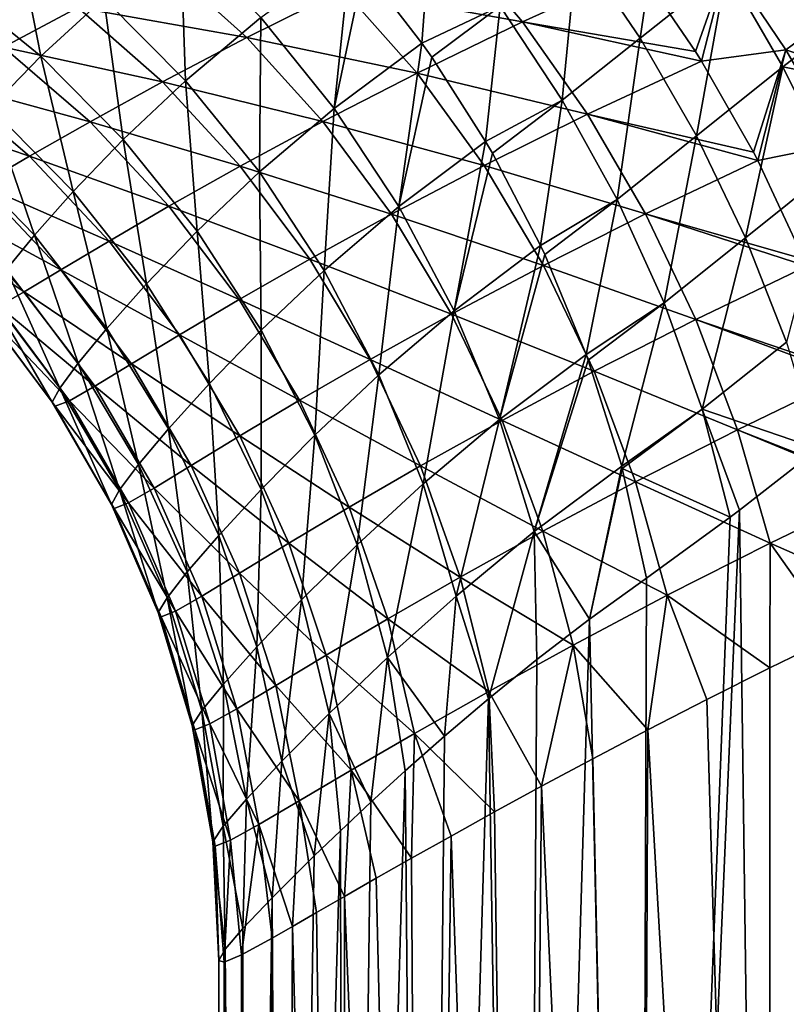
# Model space of a CAD drawing. Header units: metres. Extents: x -92 to 264, y -100 to 50.
# Tile 213 of 656: x -27.48 to -17.93, y -39.76 to -27.48. Entities that reach past the tile are written whole.
import ezdxf

# ---------------------------------------------------------------- set-up
doc = ezdxf.new("R2010")
doc.units = ezdxf.units.M
doc.layers.add('solid_21062050_01', color=7, linetype='CONTINUOUS')

msp = doc.modelspace()

# ---------------------------------------------------------------- linework, layer by layer
at = {"layer": 'solid_21062050_01'}
for points in [[(-19.452951, -25.711443, -23.244411), (-19.749296, -27.712765, -21.880119), (-20.534328, -26.557009, -22.061937)], [(-19.452951, -25.711443, -23.244411), (-18.673601, -26.859322, -23.025883), (-19.749296, -27.712765, -21.880119)], [(-22.352802, -26.221367, -21.148945), (-22.468788, -27.774179, -19.727324), (-23.191551, -26.837042, -19.957712)], [(-22.352802, -26.221367, -21.148945), (-21.49472, -27.31406, -20.87657), (-22.468788, -27.774179, -19.727324)], [(-27.217554, -27.939199, -14.669456), (-28.338335, -27.024509, -14.936169), (-27.54011, -26.304247, -16.932783)], [(-26.434031, -27.213846, -16.596367), (-27.217554, -27.939199, -14.669456), (-27.54011, -26.304247, -16.932783)], [(-25.414183, -28.244114, -16.346546), (-26.434031, -27.213846, -16.596367), (-25.478399, -26.428177, -18.512724)], [(-24.474943, -27.455551, -18.194077), (-25.414183, -28.244114, -16.346546), (-25.478399, -26.428177, -18.512724)], [(-21.216311, -27.511339, 13.801503), (-22.104111, -26.469597, 14.340512), (-23.450844, -27.105879, 12.625992)], [(-21.216311, -27.511339, 13.801503), (-19.762188, -26.849855, 15.36576), (-22.104111, -26.469597, 14.340512)], [(-20.534328, -26.557009, -22.061937), (-20.718699, -28.487061, -20.714308), (-21.49472, -27.31406, -20.87657)], [(-20.534328, -26.557009, -22.061937), (-19.749296, -27.712765, -21.880119), (-20.718699, -28.487061, -20.714308)], [(-23.563831, -28.589251, -17.973726), (-24.474943, -27.455551, -18.194077), (-23.358887, -26.639664, -20.018091)], [(-23.191551, -26.837042, -19.957712), (-23.563831, -28.589251, -17.973726), (-23.358887, -26.639664, -20.018091)], [(-24.649279, -27.7057, 10.836242), (-25.678164, -26.781717, 11.337841), (-26.757278, -27.331289, 9.413409)], [(-24.649279, -27.7057, 10.836242), (-23.450844, -27.105879, 12.625992), (-25.678164, -26.781717, 11.337841)], [(-23.191551, -26.837042, -19.957712), (-22.468788, -27.774179, -19.727324), (-23.563831, -28.589251, -17.973726)], [(-21.216311, -27.511339, 13.801503), (-19.05843, -27.878428, 14.9214), (-19.762188, -26.849855, 15.36576)], [(-19.762188, -26.849855, 15.36576), (-19.05843, -27.878428, 14.9214), (-18.668036, -26.765486, 16.015753)], [(-18.673601, -26.859322, -23.025883), (-19.046717, -28.932369, -21.816397), (-19.749296, -27.712765, -21.880119)], [(-19.05843, -27.878428, 14.9214), (-18.983431, -27.998457, 14.877709), (-18.668036, -26.765486, 16.015753)], [(-18.673601, -26.859322, -23.025883), (-17.968321, -28.070173, -22.930079), (-19.046717, -28.932369, -21.816397)], [(-18.983431, -27.998457, 14.877709), (-17.931097, -27.859375, 15.588941), (-18.668036, -26.765486, 16.015753)], [(-16.792459, -27.157328, -24.013599), (-17.968321, -28.070173, -22.930079), (-18.673601, -26.859322, -23.025883)], [(-18.668036, -26.765486, 16.015753), (-17.931097, -27.859375, 15.588941), (-17.065712, -27.216373, 16.41367)], [(-27.684021, -27.8242, 7.433035), (-26.757278, -27.331289, 9.413409), (-28.84499, -27.0299, 7.863367)], [(-27.217554, -27.939199, -14.669456), (-27.843561, -28.580448, -12.734508), (-28.338335, -27.024509, -14.936169)], [(-22.529541, -28.149584, 12.15078), (-23.450844, -27.105879, 12.625992), (-24.649279, -27.7057, 10.836242)], [(-22.529541, -28.149584, 12.15078), (-21.216311, -27.511339, 13.801503), (-23.450844, -27.105879, 12.625992)], [(-26.190573, -28.975237, -14.480019), (-27.217554, -27.939199, -14.669456), (-26.434031, -27.213846, -16.596367)], [(-25.414183, -28.244114, -16.346546), (-26.190573, -28.975237, -14.480019), (-26.434031, -27.213846, -16.596367)], [(-16.792459, -27.157328, -24.013599), (-16.175896, -28.426727, -23.994234), (-17.968321, -28.070173, -22.930079)], [(-17.931097, -27.859375, 15.588941), (-16.351868, -28.37812, 16.08811), (-17.065712, -27.216373, 16.41367)], [(-25.700201, -28.258347, 8.980864), (-26.757278, -27.331289, 9.413409), (-27.684021, -27.8242, 7.433035)], [(-25.700201, -28.258347, 8.980864), (-24.649279, -27.7057, 10.836242), (-26.757278, -27.331289, 9.413409)], [(-21.49472, -27.31406, -20.87657), (-22.344645, -27.950737, -19.693354), (-22.468788, -27.774179, -19.727324)], [(-21.49472, -27.31406, -20.87657), (-21.675648, -28.999638, -19.545296), (-22.344645, -27.950737, -19.693354)], [(-21.49472, -27.31406, -20.87657), (-20.718699, -28.487061, -20.714308), (-21.675648, -28.999638, -19.545296)], [(-24.494465, -29.38101, -16.186724), (-25.414183, -28.244114, -16.346546), (-24.474943, -27.455551, -18.194077)], [(-23.563831, -28.589251, -17.973726), (-24.494465, -29.38101, -16.186724), (-24.474943, -27.455551, -18.194077)], [(-20.405117, -28.660898, 13.372052), (-21.216311, -27.511339, 13.801503), (-22.529541, -28.149584, 12.15078)], [(-21.216311, -27.511339, 13.801503), (-18.983431, -27.998457, 14.877709), (-19.05843, -27.878428, 14.9214)], [(-20.405117, -28.660898, 13.372052), (-18.983431, -27.998457, 14.877709), (-21.216311, -27.511339, 13.801503)], [(-23.701502, -28.75226, 10.423477), (-24.649279, -27.7057, 10.836242), (-25.700201, -28.258347, 8.980864)], [(-23.701502, -28.75226, 10.423477), (-22.529541, -28.149584, 12.15078), (-24.649279, -27.7057, 10.836242)], [(-19.749296, -27.712765, -21.880119), (-20.034534, -29.725561, -20.664206), (-20.718699, -28.487061, -20.714308)], [(-19.749296, -27.712765, -21.880119), (-19.046717, -28.932369, -21.816397), (-20.034534, -29.725561, -20.664206)], [(-26.604454, -28.754612, 7.068598), (-27.684021, -27.8242, 7.433035), (-28.457872, -28.251724, 5.409301)], [(-26.604454, -28.754612, 7.068598), (-25.700201, -28.258347, 8.980864), (-27.684021, -27.8242, 7.433035)], [(-22.757481, -29.813828, -17.854677), (-23.563831, -28.589251, -17.973726), (-22.468788, -27.774179, -19.727324)], [(-22.344645, -27.950737, -19.693354), (-22.757481, -29.813828, -17.854677), (-22.468788, -27.774179, -19.727324)], [(-26.815916, -29.62402, -12.597201), (-27.843561, -28.580448, -12.734508), (-27.217554, -27.939199, -14.669456)], [(-26.190573, -28.975237, -14.480019), (-26.815916, -29.62402, -12.597201), (-27.217554, -27.939199, -14.669456)], [(-22.344645, -27.950737, -19.693354), (-21.675648, -28.999638, -19.545296), (-22.757481, -29.813828, -17.854677)], [(-18.983431, -27.998457, 14.877709), (-18.337778, -29.133169, 14.537283), (-17.931097, -27.859375, 15.588941)], [(-18.337778, -29.133169, 14.537283), (-18.282913, -29.23913, 14.511711), (-17.931097, -27.859375, 15.588941)], [(-18.282913, -29.23913, 14.511711), (-17.25613, -29.029821, 15.27859), (-17.931097, -27.859375, 15.588941)], [(-17.931097, -27.859375, 15.588941), (-17.25613, -29.029821, 15.27859), (-16.351868, -28.37812, 16.08811)], [(-20.405117, -28.660898, 13.372052), (-18.337778, -29.133169, 14.537283), (-18.983431, -27.998457, 14.877709)], [(-17.968321, -28.070173, -22.930079), (-18.435379, -30.200569, -21.871565), (-19.046717, -28.932369, -21.816397)], [(-17.968321, -28.070173, -22.930079), (-17.345875, -29.328957, -22.958191), (-18.435379, -30.200569, -21.871565)], [(-16.175896, -28.426727, -23.994234), (-17.345875, -29.328957, -22.958191), (-17.968321, -28.070173, -22.930079)], [(-21.693699, -29.301306, 11.778153), (-22.529541, -28.149584, 12.15078), (-23.701502, -28.75226, 10.423477)], [(-21.693699, -29.301306, 11.778153), (-20.405117, -28.660898, 13.372052), (-22.529541, -28.149584, 12.15078)], [(-27.361019, -29.185591, 5.111389), (-28.457872, -28.251724, 5.409301), (-29.079443, -28.604364, 3.354868)], [(-27.361019, -29.185591, 5.111389), (-26.604454, -28.754612, 7.068598), (-28.457872, -28.251724, 5.409301)], [(-24.732033, -29.308392, 8.62872), (-25.700201, -28.258347, 8.980864), (-26.604454, -28.754612, 7.068598)], [(-25.271393, -30.118498, -14.370442), (-26.190573, -28.975237, -14.480019), (-25.414183, -28.244114, -16.346546)], [(-24.732033, -29.308392, 8.62872), (-23.701502, -28.75226, 10.423477), (-25.700201, -28.258347, 8.980864)], [(-24.494465, -29.38101, -16.186724), (-25.271393, -30.118498, -14.370442), (-25.414183, -28.244114, -16.346546)], [(-27.299091, -30.170027, -10.701299), (-28.323473, -29.11838, -10.794184), (-27.843561, -28.580448, -12.734508)], [(-26.815916, -29.62402, -12.597201), (-27.299091, -30.170027, -10.701299), (-27.843561, -28.580448, -12.734508)], [(-23.687414, -30.609037, -16.119078), (-24.494465, -29.38101, -16.186724), (-23.563831, -28.589251, -17.973726)], [(-22.757481, -29.813828, -17.854677), (-23.687414, -30.609037, -16.119078), (-23.563831, -28.589251, -17.973726)], [(-20.718699, -28.487061, -20.714308), (-21.590166, -29.147381, -19.531307), (-21.675648, -28.999638, -19.545296)], [(-20.718699, -28.487061, -20.714308), (-20.990276, -30.299334, -19.474487), (-21.590166, -29.147381, -19.531307)], [(-20.718699, -28.487061, -20.714308), (-20.034534, -29.725561, -20.664206), (-20.990276, -30.299334, -19.474487)], [(-27.969908, -29.541561, 3.121318), (-27.361019, -29.185591, 5.111389), (-29.079443, -28.604364, 3.354868)], [(-19.681585, -29.902601, 13.058012), (-20.405117, -28.660898, 13.372052), (-21.693699, -29.301306, 11.778153)], [(-20.405117, -28.660898, 13.372052), (-18.282913, -29.23913, 14.511711), (-18.337778, -29.133169, 14.537283)], [(-19.681585, -29.902601, 13.058012), (-18.282913, -29.23913, 14.511711), (-20.405117, -28.660898, 13.372052)], [(-25.621002, -29.808456, 6.775025), (-26.604454, -28.754612, 7.068598), (-27.361019, -29.185591, 5.111389)], [(-25.621002, -29.808456, 6.775025), (-24.732033, -29.308392, 8.62872), (-26.604454, -28.754612, 7.068598)], [(-22.847748, -29.907135, 10.105175), (-23.701502, -28.75226, 10.423477), (-24.732033, -29.308392, 8.62872)], [(-22.847748, -29.907135, 10.105175), (-21.693699, -29.301306, 11.778153), (-23.701502, -28.75226, 10.423477)], [(-19.046717, -28.932369, -21.816397), (-19.450867, -31.013922, -20.726898), (-20.034534, -29.725561, -20.664206)], [(-19.046717, -28.932369, -21.816397), (-18.435379, -30.200569, -21.871565), (-19.450867, -31.013922, -20.726898)], [(-25.903223, -30.775597, -12.527843), (-26.815916, -29.62402, -12.597201), (-26.190573, -28.975237, -14.480019)], [(-25.271393, -30.118498, -14.370442), (-25.903223, -30.775597, -12.527843), (-26.190573, -28.975237, -14.480019)], [(-22.066883, -31.112587, -17.838552), (-22.757481, -29.813828, -17.854677), (-21.675648, -28.999638, -19.545296)], [(-21.590166, -29.147381, -19.531307), (-22.066883, -31.112587, -17.838552), (-21.675648, -28.999638, -19.545296)], [(-18.282913, -29.23913, 14.511711), (-17.707277, -30.467251, 14.284386), (-17.25613, -29.029821, 15.27859)], [(-27.299091, -30.170027, -10.701299), (-27.647814, -30.597811, -8.792003), (-28.323473, -29.11838, -10.794184)], [(-26.366737, -30.243347, 4.873692), (-27.361019, -29.185591, 5.111389), (-27.969908, -29.541561, 3.121318)], [(-26.366737, -30.243347, 4.873692), (-25.621002, -29.808456, 6.775025), (-27.361019, -29.185591, 5.111389)], [(-21.590166, -29.147381, -19.531307), (-20.990276, -30.299334, -19.474487), (-22.066883, -31.112587, -17.838552)], [(-23.865971, -30.46711, 8.36178), (-24.732033, -29.308392, 8.62872), (-25.621002, -29.808456, 6.775025)], [(-23.865971, -30.46711, 8.36178), (-22.847748, -29.907135, 10.105175), (-24.732033, -29.308392, 8.62872)], [(-20.954712, -30.545347, 11.51319), (-21.693699, -29.301306, 11.778153), (-22.847748, -29.907135, 10.105175)], [(-20.954712, -30.545347, 11.51319), (-19.681585, -29.902601, 13.058012), (-21.693699, -29.301306, 11.778153)], [(-19.681585, -29.902601, 13.058012), (-17.707277, -30.467251, 14.284386), (-18.282913, -29.23913, 14.511711)], [(-17.345875, -29.328957, -22.958191), (-17.922926, -31.501509, -22.044933), (-18.435379, -30.200569, -21.871565)], [(-24.472538, -31.353401, -14.342219), (-25.271393, -30.118498, -14.370442), (-24.494465, -29.38101, -16.186724)], [(-23.687414, -30.609037, -16.119078), (-24.472538, -31.353401, -14.342219), (-24.494465, -29.38101, -16.186724)], [(-26.968479, -30.603086, 2.936246), (-27.969908, -29.541561, 3.121318), (-28.43169, -29.812489, 1.112605)], [(-26.968479, -30.603086, 2.936246), (-26.366737, -30.243347, 4.873692), (-27.969908, -29.541561, 3.121318)], [(-26.39591, -31.330513, -10.662816), (-27.299091, -30.170027, -10.701299), (-26.815916, -29.62402, -12.597201)], [(-25.903223, -30.775597, -12.527843), (-26.39591, -31.330513, -10.662816), (-26.815916, -29.62402, -12.597201)], [(-27.425995, -30.877338, 0.976165), (-28.43169, -29.812489, 1.112605), (-28.749044, -29.987026, -0.901108)], [(-27.425995, -30.877338, 0.976165), (-26.968479, -30.603086, 2.936246), (-28.43169, -29.812489, 1.112605)], [(-24.747074, -30.971367, 6.556317), (-25.621002, -29.808456, 6.775025), (-26.366737, -30.243347, 4.873692)], [(-24.747074, -30.971367, 6.556317), (-23.865971, -30.46711, 8.36178), (-25.621002, -29.808456, 6.775025)], [(-23.00403, -31.911457, -16.144531), (-23.687414, -30.609037, -16.119078), (-22.757481, -29.813828, -17.854677)], [(-22.066883, -31.112587, -17.838552), (-23.00403, -31.911457, -16.144531), (-22.757481, -29.813828, -17.854677)], [(-20.034534, -29.725561, -20.664206), (-20.937754, -30.411692, -19.473644), (-20.990276, -30.299334, -19.474487)], [(-20.034534, -29.725561, -20.664206), (-20.422018, -31.655552, -19.515865), (-20.937754, -30.411692, -19.473644)], [(-20.034534, -29.725561, -20.664206), (-19.450867, -31.013922, -20.726898), (-20.422018, -31.655552, -19.515865)], [(-22.099653, -31.154581, 9.885674), (-22.847748, -29.907135, 10.105175), (-23.865971, -30.46711, 8.36178)], [(-22.099653, -31.154581, 9.885674), (-20.954712, -30.545347, 11.51319), (-22.847748, -29.907135, 10.105175)], [(-19.055578, -31.219526, 12.863664), (-19.681585, -29.902601, 13.058012), (-20.954712, -30.545347, 11.51319)], [(-19.681585, -29.902601, 13.058012), (-17.670185, -30.554962, 14.272754), (-17.707277, -30.467251, 14.284386)], [(-19.055578, -31.219526, 12.863664), (-17.670185, -30.554962, 14.272754), (-19.681585, -29.902601, 13.058012)], [(-27.740942, -31.05434, -0.993389), (-27.425995, -30.877338, 0.976165), (-28.749044, -29.987026, -0.901108)], [(-26.754374, -31.766352, -8.777086), (-27.647814, -30.597811, -8.792003), (-27.299091, -30.170027, -10.701299)], [(-26.39591, -31.330513, -10.662816), (-26.754374, -31.766352, -8.777086), (-27.299091, -30.170027, -10.701299)], [(-25.11792, -32.019482, -12.527375), (-25.903223, -30.775597, -12.527843), (-25.271393, -30.118498, -14.370442)], [(-24.472538, -31.353401, -14.342219), (-25.11792, -32.019482, -12.527375), (-25.271393, -30.118498, -14.370442)], [(-25.488579, -31.410576, 4.69945), (-26.366737, -30.243347, 4.873692), (-26.968479, -30.603086, 2.936246)], [(-25.488579, -31.410576, 4.69945), (-24.747074, -30.971367, 6.556317), (-26.366737, -30.243347, 4.873692)], [(-21.501453, -32.467827, -17.925571), (-22.066883, -31.112587, -17.838552), (-20.990276, -30.299334, -19.474487)], [(-20.937754, -30.411692, -19.473644), (-21.501453, -32.467827, -17.925571), (-20.990276, -30.299334, -19.474487)], [(-18.435379, -30.200569, -21.871565), (-18.975065, -32.335876, -20.901592), (-19.450867, -31.013922, -20.726898)], [(-18.435379, -30.200569, -21.871565), (-17.922926, -31.501509, -22.044933), (-18.975065, -32.335876, -20.901592)], [(-20.937754, -30.411692, -19.473644), (-20.422018, -31.655552, -19.515865), (-21.501453, -32.467827, -17.925571)], [(-23.113821, -31.718706, 8.183682), (-23.865971, -30.46711, 8.36178), (-24.747074, -30.971367, 6.556317)], [(-23.113821, -31.718706, 8.183682), (-22.099653, -31.154581, 9.885674), (-23.865971, -30.46711, 8.36178)], [(-20.322653, -31.864752, 11.359503), (-20.954712, -30.545347, 11.51319), (-22.099653, -31.154581, 9.885674)], [(-20.322653, -31.864752, 11.359503), (-19.055578, -31.219526, 12.863664), (-20.954712, -30.545347, 11.51319)], [(-19.055578, -31.219526, 12.863664), (-17.175831, -31.861839, 14.166278), (-17.670185, -30.554962, 14.272754)], [(-26.981565, -32.07444, -6.86944), (-27.867228, -30.899908, -6.864459), (-27.647814, -30.597811, -8.792003)], [(-26.754374, -31.766352, -8.777086), (-26.981565, -32.07444, -6.86944), (-27.647814, -30.597811, -8.792003)], [(-26.088804, -31.774475, 2.802175), (-26.968479, -30.603086, 2.936246), (-27.425995, -30.877338, 0.976165)], [(-26.088804, -31.774475, 2.802175), (-25.488579, -31.410576, 4.69945), (-26.968479, -30.603086, 2.936246)], [(-23.804901, -32.663113, -14.395734), (-24.472538, -31.353401, -14.342219), (-23.687414, -30.609037, -16.119078)], [(-23.00403, -31.911457, -16.144531), (-23.804901, -32.663113, -14.395734), (-23.687414, -30.609037, -16.119078)], [(-25.626242, -32.584019, -10.67926), (-26.39591, -31.330513, -10.662816), (-25.903223, -30.775597, -12.527843)], [(-25.11792, -32.019482, -12.527375), (-25.626242, -32.584019, -10.67926), (-25.903223, -30.775597, -12.527843)], [(-27.076801, -32.252262, -4.944545), (-27.957531, -31.074259, -4.920752), (-27.867228, -30.899908, -6.864459)], [(-26.981565, -32.07444, -6.86944), (-27.076801, -32.252262, -4.944545), (-27.867228, -30.899908, -6.864459)], [(-26.546562, -32.052395, 0.877244), (-27.425995, -30.877338, 0.976165), (-27.740942, -31.05434, -0.993389)], [(-26.546562, -32.052395, 0.877244), (-26.088804, -31.774475, 2.802175), (-27.425995, -30.877338, 0.976165)], [(-23.994577, -32.227493, 6.415454), (-24.747074, -30.971367, 6.556317), (-25.488579, -31.410576, 4.69945)], [(-23.994577, -32.227493, 6.415454), (-23.113821, -31.718706, 8.183682), (-24.747074, -30.971367, 6.556317)], [(-19.450867, -31.013922, -20.726898), (-20.395735, -31.727526, -19.521099), (-20.422018, -31.655552, -19.515865)], [(-19.450867, -31.013922, -20.726898), (-19.978619, -33.049805, -19.668863), (-20.395735, -31.727526, -19.521099)], [(-19.450867, -31.013922, -20.726898), (-18.975065, -32.335876, -20.901592), (-19.978619, -33.049805, -19.668863)], [(-27.038099, -32.302235, -3.006791), (-27.916763, -31.123285, -2.962356), (-27.957531, -31.074259, -4.920752)], [(-27.076801, -32.252262, -4.944545), (-27.038099, -32.302235, -3.006791), (-27.957531, -31.074259, -4.920752)], [(-26.862305, -32.232117, -1.062605), (-27.740942, -31.05434, -0.993389), (-27.916763, -31.123285, -2.962356)], [(-27.038099, -32.302235, -3.006791), (-26.862305, -32.232117, -1.062605), (-27.916763, -31.123285, -2.962356)], [(-26.862305, -32.232117, -1.062605), (-26.546562, -32.052395, 0.877244), (-27.740942, -31.05434, -0.993389)], [(-21.467417, -32.477596, 9.767964), (-22.099653, -31.154581, 9.885674), (-23.113821, -31.718706, 8.183682)], [(-22.453627, -33.270515, -16.262739), (-23.00403, -31.911457, -16.144531), (-22.066883, -31.112587, -17.838552)], [(-21.501453, -32.467827, -17.925571), (-22.453627, -33.270515, -16.262739), (-22.066883, -31.112587, -17.838552)], [(-21.467417, -32.477596, 9.767964), (-20.322653, -31.864752, 11.359503), (-22.099653, -31.154581, 9.885674)], [(-18.535625, -32.593719, 12.791656), (-19.055578, -31.219526, 12.863664), (-20.322653, -31.864752, 11.359503)], [(-19.055578, -31.219526, 12.863664), (-17.153599, -31.928017, 14.164095), (-17.175831, -31.861839, 14.166278)], [(-18.535625, -32.593719, 12.791656), (-17.153599, -31.928017, 14.164095), (-19.055578, -31.219526, 12.863664)], [(-25.999287, -33.028561, -8.801924), (-26.754374, -31.766352, -8.777086), (-26.39591, -31.330513, -10.662816)], [(-25.626242, -32.584019, -10.67926), (-25.999287, -33.028561, -8.801924), (-26.39591, -31.330513, -10.662816)], [(-24.738512, -32.671368, 4.591037), (-25.488579, -31.410576, 4.69945), (-26.088804, -31.774475, 2.802175)], [(-24.738512, -32.671368, 4.591037), (-23.994577, -32.227493, 6.415454), (-25.488579, -31.410576, 4.69945)], [(-24.470713, -33.338718, -12.595807), (-25.11792, -32.019482, -12.527375), (-24.472538, -31.353401, -14.342219)], [(-23.804901, -32.663113, -14.395734), (-24.470713, -33.338718, -12.595807), (-24.472538, -31.353401, -14.342219)], [(-17.922926, -31.501509, -22.044933), (-17.531866, -32.830997, -22.31851), (-18.975065, -32.335876, -20.901592)], [(-21.068895, -33.861076, -18.114548), (-21.501453, -32.467827, -17.925571), (-20.422018, -31.655552, -19.515865)], [(-20.395735, -31.727526, -19.521099), (-21.068895, -33.861076, -18.114548), (-20.422018, -31.655552, -19.515865)], [(-26.237543, -33.343117, -6.898282), (-26.981565, -32.07444, -6.86944), (-26.754374, -31.766352, -8.777086)], [(-25.999287, -33.028561, -8.801924), (-26.237543, -33.343117, -6.898282), (-26.754374, -31.766352, -8.777086)], [(-25.342878, -33.039761, 2.720933), (-26.088804, -31.774475, 2.802175), (-26.546562, -32.052395, 0.877244)], [(-25.342878, -33.039761, 2.720933), (-24.738512, -32.671368, 4.591037), (-26.088804, -31.774475, 2.802175)], [(-22.485832, -33.046124, 8.096853), (-23.113821, -31.718706, 8.183682), (-23.994577, -32.227493, 6.415454)], [(-22.485832, -33.046124, 8.096853), (-21.467417, -32.477596, 9.767964), (-23.113821, -31.718706, 8.183682)], [(-20.395735, -31.727526, -19.521099), (-19.978619, -33.049805, -19.668863), (-21.068895, -33.861076, -18.114548)], [(-19.806135, -33.241535, 11.319185), (-20.322653, -31.864752, 11.359503), (-21.467417, -32.477596, 9.767964)], [(-19.806135, -33.241535, 11.319185), (-18.535625, -32.593719, 12.791656), (-20.322653, -31.864752, 11.359503)], [(-25.000572, -33.913464, -10.750407), (-25.626242, -32.584019, -10.67926), (-25.11792, -32.019482, -12.527375)], [(-24.470713, -33.338718, -12.595807), (-25.000572, -33.913464, -10.750407), (-25.11792, -32.019482, -12.527375)], [(-23.27758, -34.029781, -14.530257), (-23.804901, -32.663113, -14.395734), (-23.00403, -31.911457, -16.144531)], [(-22.453627, -33.270515, -16.262739), (-23.27758, -34.029781, -14.530257), (-23.00403, -31.911457, -16.144531)], [(-18.535625, -32.593719, 12.791656), (-16.750937, -33.297245, 14.184628), (-17.153599, -31.928017, 14.164095)], [(-16.373241, -31.922081, -23.388475), (-16.284292, -63, -23.4652), (-18.119802, -63, -21.720421)], [(-17.054705, -32.45512, -22.775646), (-16.373241, -31.922081, -23.388475), (-18.119802, -63, -21.720421)], [(-26.339321, -33.524693, -4.97599), (-27.076801, -32.252262, -4.944545), (-26.981565, -32.07444, -6.86944)], [(-26.237543, -33.343117, -6.898282), (-26.339321, -33.524693, -4.97599), (-26.981565, -32.07444, -6.86944)], [(-25.80538, -33.321644, 0.817189), (-26.546562, -32.052395, 0.877244), (-26.862305, -32.232117, -1.062605)], [(-25.80538, -33.321644, 0.817189), (-25.342878, -33.039761, 2.720933), (-26.546562, -32.052395, 0.877244)], [(-26.302591, -33.575687, -3.042793), (-27.038099, -32.302235, -3.006791), (-27.076801, -32.252262, -4.944545)], [(-26.339321, -33.524693, -4.97599), (-26.302591, -33.575687, -3.042793), (-27.076801, -32.252262, -4.944545)], [(-26.125111, -33.504299, -1.107811), (-26.862305, -32.232117, -1.062605), (-27.038099, -32.302235, -3.006791)], [(-26.125111, -33.504299, -1.107811), (-25.80538, -33.321644, 0.817189), (-26.862305, -32.232117, -1.062605)], [(-23.373772, -33.559715, 6.354358), (-23.994577, -32.227493, 6.415454), (-24.738512, -32.671368, 4.591037)], [(-23.373772, -33.559715, 6.354358), (-22.485832, -33.046124, 8.096853), (-23.994577, -32.227493, 6.415454)], [(-26.302591, -33.575687, -3.042793), (-26.125111, -33.504299, -1.107811), (-27.038099, -32.302235, -3.006791)], [(-18.975065, -32.335876, -20.901592), (-19.971035, -33.078075, -19.673069), (-19.978619, -33.049805, -19.668863)], [(-18.975065, -32.335876, -20.901592), (-18.625694, -33.683674, -21.172066), (-19.971035, -33.078075, -19.673069)], [(-18.975065, -32.335876, -20.901592), (-17.531866, -32.830997, -22.31851), (-18.512444, -33.596943, -21.297703)], [(-18.975065, -32.335876, -20.901592), (-18.512444, -33.596943, -21.297703), (-18.625694, -33.683674, -21.172066)], [(-20.959656, -33.858147, 9.753652), (-21.467417, -32.477596, 9.767964), (-22.485832, -33.046124, 8.096853)], [(-22.043709, -34.667694, -16.472088), (-22.453627, -33.270515, -16.262739), (-21.501453, -32.467827, -17.925571)], [(-21.068895, -33.861076, -18.114548), (-22.043709, -34.667694, -16.472088), (-21.501453, -32.467827, -17.925571)], [(-20.959656, -33.858147, 9.753652), (-19.806135, -33.241535, 11.319185), (-21.467417, -32.477596, 9.767964)], [(-17.531866, -32.830997, -22.31851), (-17.054705, -32.45512, -22.775646), (-18.119802, -63, -21.720421)], [(-25.392843, -34.367233, -8.866177), (-25.999287, -33.028561, -8.801924), (-25.626242, -32.584019, -10.67926)], [(-25.000572, -33.913464, -10.750407), (-25.392843, -34.367233, -8.866177), (-25.626242, -32.584019, -10.67926)], [(-18.128819, -34.006454, 12.84297), (-18.535625, -32.593719, 12.791656), (-19.806135, -33.241535, 11.319185)], [(-18.535625, -32.593719, 12.791656), (-16.740192, -33.339577, 14.187216), (-16.750937, -33.297245, 14.184628)], [(-18.128819, -34.006454, 12.84297), (-16.740192, -33.339577, 14.187216), (-18.535625, -32.593719, 12.791656)], [(-24.126762, -34.008533, 4.549932), (-24.738512, -32.671368, 4.591037), (-25.342878, -33.039761, 2.720933)], [(-24.126762, -34.008533, 4.549932), (-23.373772, -33.559715, 6.354358), (-24.738512, -32.671368, 4.591037)], [(-23.970421, -34.715328, -12.732205), (-24.470713, -33.338718, -12.595807), (-23.804901, -32.663113, -14.395734)], [(-23.27758, -34.029781, -14.530257), (-23.970421, -34.715328, -12.732205), (-23.804901, -32.663113, -14.395734)], [(-18.512444, -33.596943, -21.297703), (-17.531866, -32.830997, -22.31851), (-18.119802, -63, -21.720421)], [(-25.645304, -34.688652, -6.950592), (-26.237543, -33.343117, -6.898282), (-25.999287, -33.028561, -8.801924)], [(-25.392843, -34.367233, -8.866177), (-25.645304, -34.688652, -6.950592), (-25.999287, -33.028561, -8.801924)], [(-24.740864, -34.381691, 2.693628), (-25.342878, -33.039761, 2.720933), (-25.80538, -33.321644, 0.817189)], [(-24.740864, -34.381691, 2.693628), (-24.126762, -34.008533, 4.549932), (-25.342878, -33.039761, 2.720933)], [(-21.990568, -34.431271, 8.102477), (-22.485832, -33.046124, 8.096853), (-23.373772, -33.559715, 6.354358)], [(-21.990568, -34.431271, 8.102477), (-20.959656, -33.858147, 9.753652), (-22.485832, -33.046124, 8.096853)], [(-19.978619, -33.049805, -19.668863), (-20.378695, -34.956303, -18.977556), (-21.068895, -33.861076, -18.114548)], [(-19.971035, -33.078075, -19.673069), (-20.378695, -34.956303, -18.977556), (-19.978619, -33.049805, -19.668863)], [(-19.971035, -33.078075, -19.673069), (-19.669075, -34.446095, -19.92761), (-20.378695, -34.956303, -18.977556)], [(-19.971035, -33.078075, -19.673069), (-18.625694, -33.683674, -21.172066), (-19.669075, -34.446095, -19.92761)], [(-19.412203, -34.656933, 11.392788), (-19.806135, -33.241535, 11.319185), (-20.959656, -33.858147, 9.753652)], [(-19.412203, -34.656933, 11.392788), (-18.128819, -34.006454, 12.84297), (-19.806135, -33.241535, 11.319185)], [(-25.755144, -34.874207, -5.014657), (-26.339321, -33.524693, -4.97599), (-26.237543, -33.343117, -6.898282)], [(-25.645304, -34.688652, -6.950592), (-25.755144, -34.874207, -5.014657), (-26.237543, -33.343117, -6.898282)], [(-25.212549, -34.667778, 0.796818), (-25.80538, -33.321644, 0.817189), (-26.125111, -33.504299, -1.107811)], [(-25.212549, -34.667778, 0.796818), (-24.740864, -34.381691, 2.693628), (-25.80538, -33.321644, 0.817189)], [(-24.527435, -35.300724, -10.875287), (-25.000572, -33.913464, -10.750407), (-24.470713, -33.338718, -12.595807)], [(-23.970421, -34.715328, -12.732205), (-24.527435, -35.300724, -10.875287), (-24.470713, -33.338718, -12.595807)], [(-22.897764, -35.43478, -14.743957), (-23.27758, -34.029781, -14.530257), (-22.453627, -33.270515, -16.262739)], [(-22.043709, -34.667694, -16.472088), (-22.897764, -35.43478, -14.743957), (-22.453627, -33.270515, -16.262739)], [(-18.128819, -34.006454, 12.84297), (-16.438597, -34.753208, 14.339175), (-16.740192, -33.339577, 14.187216)], [(-25.720263, -34.926281, -3.069872), (-26.302591, -33.575687, -3.042793), (-26.339321, -33.524693, -4.97599)], [(-25.755144, -34.874207, -5.014657), (-25.720263, -34.926281, -3.069872), (-26.339321, -33.524693, -4.97599)], [(-25.539408, -34.853546, -1.128391), (-26.125111, -33.504299, -1.107811), (-26.302591, -33.575687, -3.042793)], [(-25.720263, -34.926281, -3.069872), (-25.539408, -34.853546, -1.128391), (-26.302591, -33.575687, -3.042793)], [(-25.539408, -34.853546, -1.128391), (-25.212549, -34.667778, 0.796818), (-26.125111, -33.504299, -1.107811)], [(-22.893118, -34.949871, 6.373859), (-23.373772, -33.559715, 6.354358), (-24.126762, -34.008533, 4.549932)], [(-22.893118, -34.949871, 6.373859), (-21.990568, -34.431271, 8.102477), (-23.373772, -33.559715, 6.354358)], [(-18.512444, -33.596943, -21.297703), (-18.119802, -63, -21.720421), (-19.769381, -63, -19.798897)], [(-18.625694, -33.683674, -21.172066), (-18.512444, -33.596943, -21.297703), (-19.769381, -63, -19.798897)], [(-19.669075, -34.446095, -19.92761), (-18.625694, -33.683674, -21.172066), (-19.769381, -63, -19.798897)], [(-21.068895, -33.861076, -18.114548), (-21.639763, -35.948128, -17.015043), (-22.043709, -34.667694, -16.472088)], [(-20.58329, -35.277416, 9.842931), (-20.959656, -33.858147, 9.753652), (-21.990568, -34.431271, 8.102477)], [(-21.068895, -33.861076, -18.114548), (-21.035576, -35.456974, -18.005653), (-21.639763, -35.948128, -17.015043)], [(-21.068895, -33.861076, -18.114548), (-20.378695, -34.956303, -18.977556), (-21.035576, -35.456974, -18.005653)], [(-20.58329, -35.277416, 9.842931), (-19.412203, -34.656933, 11.392788), (-20.959656, -33.858147, 9.753652)], [(-24.94331, -35.764122, -8.968968), (-25.392843, -34.367233, -8.866177), (-25.000572, -33.913464, -10.750407)], [(-24.527435, -35.300724, -10.875287), (-24.94331, -35.764122, -8.968968), (-25.000572, -33.913464, -10.750407)], [(-23.661669, -35.403851, 4.576696), (-24.126762, -34.008533, 4.549932), (-24.740864, -34.381691, 2.693628)], [(-23.661669, -35.403851, 4.576696), (-22.893118, -34.949871, 6.373859), (-24.126762, -34.008533, 4.549932)], [(-23.623865, -36.130547, -12.93471), (-23.970421, -34.715328, -12.732205), (-23.27758, -34.029781, -14.530257)], [(-22.897764, -35.43478, -14.743957), (-23.623865, -36.130547, -12.93471), (-23.27758, -34.029781, -14.530257)], [(-19.412203, -34.656933, 11.392788), (-18.134239, -35.563931, 12.712761), (-18.128819, -34.006454, 12.84297)], [(-18.128819, -34.006454, 12.84297), (-18.134239, -35.563931, 12.712761), (-17.307875, -35.162926, 13.543655)], [(-18.128819, -34.006454, 12.84297), (-17.307875, -35.162926, 13.543655), (-16.438597, -34.753208, 14.339175)], [(-25.212919, -36.092701, -7.025657), (-25.645304, -34.688652, -6.950592), (-25.392843, -34.367233, -8.866177)], [(-24.94331, -35.764122, -8.968968), (-25.212919, -36.092701, -7.025657), (-25.392843, -34.367233, -8.866177)], [(-24.290968, -35.781982, 2.72063), (-24.740864, -34.381691, 2.693628), (-25.212549, -34.667778, 0.796818)], [(-24.290968, -35.781982, 2.72063), (-23.661669, -35.403851, 4.576696), (-24.740864, -34.381691, 2.693628)], [(-21.634775, -35.855263, 8.200477), (-21.990568, -34.431271, 8.102477), (-22.893118, -34.949871, 6.373859)], [(-21.634775, -35.855263, 8.200477), (-20.58329, -35.277416, 9.842931), (-21.990568, -34.431271, 8.102477)], [(-20.378695, -34.956303, -18.977556), (-19.669075, -34.446095, -19.92761), (-19.769381, -63, -19.798897)], [(-25.33223, -36.282406, -5.06002), (-25.755144, -34.874207, -5.014657), (-25.645304, -34.688652, -6.950592)], [(-25.212919, -36.092701, -7.025657), (-25.33223, -36.282406, -5.06002), (-25.645304, -34.688652, -6.950592)], [(-24.77615, -36.072456, 0.81641), (-25.212549, -34.667778, 0.796818), (-25.539408, -34.853546, -1.128391)], [(-24.77615, -36.072456, 0.81641), (-24.290968, -35.781982, 2.72063), (-25.212549, -34.667778, 0.796818)], [(-24.213276, -36.726891, -11.052198), (-24.527435, -35.300724, -10.875287), (-23.970421, -34.715328, -12.732205)], [(-23.623865, -36.130547, -12.93471), (-24.213276, -36.726891, -11.052198), (-23.970421, -34.715328, -12.732205)], [(-22.043709, -34.667694, -16.472088), (-22.186487, -36.41206, -16.018373), (-22.897764, -35.43478, -14.743957)], [(-22.043709, -34.667694, -16.472088), (-21.639763, -35.948128, -17.015043), (-22.186487, -36.41206, -16.018373)], [(-20.58329, -35.277416, 9.842931), (-19.651756, -36.333889, 10.9572), (-19.412203, -34.656933, 11.392788)], [(-19.412203, -34.656933, 11.392788), (-19.651756, -36.333889, 10.9572), (-18.916523, -35.956226, 11.848958)], [(-19.412203, -34.656933, 11.392788), (-18.916523, -35.956226, 11.848958), (-18.134239, -35.563931, 12.712761)], [(-25.299055, -36.335609, -3.087659), (-25.720263, -34.926281, -3.069872), (-25.755144, -34.874207, -5.014657)], [(-25.33223, -36.282406, -5.06002), (-25.299055, -36.335609, -3.087659), (-25.755144, -34.874207, -5.014657)], [(-25.113178, -36.261475, -1.124066), (-25.539408, -34.853546, -1.128391), (-25.720263, -34.926281, -3.069872)], [(-25.299055, -36.335609, -3.087659), (-25.113178, -36.261475, -1.124066), (-25.720263, -34.926281, -3.069872)], [(-25.113178, -36.261475, -1.124066), (-24.77615, -36.072456, 0.81641), (-25.539408, -34.853546, -1.128391)], [(-22.559166, -36.379017, 6.473694), (-22.893118, -34.949871, 6.373859), (-23.661669, -35.403851, 4.576696)], [(-22.559166, -36.379017, 6.473694), (-21.634775, -35.855263, 8.200477), (-22.893118, -34.949871, 6.373859)], [(-20.378695, -34.956303, -18.977556), (-19.769381, -63, -19.798897), (-21.216097, -63, -17.720345)], [(-21.035576, -35.456974, -18.005653), (-20.378695, -34.956303, -18.977556), (-21.216097, -63, -17.720345)], [(-17.307875, -35.162926, 13.543655), (-18.134239, -35.563931, 12.712761), (-18.119804, -63, 12.72796)], [(-17.307875, -35.162926, 13.543655), (-18.119804, -63, 12.72796), (-16.284292, -63, 14.47274)], [(-24.656813, -37.200188, -9.108899), (-24.94331, -35.764122, -8.968968), (-24.527435, -35.300724, -10.875287)], [(-24.213276, -36.726891, -11.052198), (-24.656813, -37.200188, -9.108899), (-24.527435, -35.300724, -10.875287)], [(-21.634775, -35.855263, 8.200477), (-20.976877, -37.037373, 9.104159), (-20.58329, -35.277416, 9.842931)], [(-20.58329, -35.277416, 9.842931), (-20.976877, -37.037373, 9.104159), (-20.338923, -36.695206, 10.040902)], [(-20.58329, -35.277416, 9.842931), (-20.338923, -36.695206, 10.040902), (-19.651756, -36.333889, 10.9572)], [(-23.349567, -36.838303, 4.670962), (-23.661669, -35.403851, 4.576696), (-24.290968, -35.781982, 2.72063)], [(-23.349567, -36.838303, 4.670962), (-22.559166, -36.379017, 6.473694), (-23.661669, -35.403851, 4.576696)], [(-22.897764, -35.43478, -14.743957), (-23.106359, -37.23782, -14.040659), (-23.623865, -36.130547, -12.93471)], [(-22.897764, -35.43478, -14.743957), (-22.675629, -36.844612, -15.023143), (-23.106359, -37.23782, -14.040659)], [(-22.897764, -35.43478, -14.743957), (-22.186487, -36.41206, -16.018373), (-22.675629, -36.844612, -15.023143)], [(-21.639763, -35.948128, -17.015043), (-21.035576, -35.456974, -18.005653), (-21.216097, -63, -17.720345)], [(-18.134239, -35.563931, 12.712761), (-18.916523, -35.956226, 11.848958), (-18.119804, -63, 12.72796)], [(-24.946281, -37.536129, -7.122455), (-25.212919, -36.092701, -7.025657), (-24.94331, -35.764122, -8.968968)], [(-24.656813, -37.200188, -9.108899), (-24.946281, -37.536129, -7.122455), (-24.94331, -35.764122, -8.968968)], [(-23.999325, -37.221546, 2.801573), (-24.290968, -35.781982, 2.72063), (-24.77615, -36.072456, 0.81641)], [(-23.999325, -37.221546, 2.801573), (-23.349567, -36.838303, 4.670962), (-24.290968, -35.781982, 2.72063)], [(-22.559166, -36.379017, 6.473694), (-21.565838, -37.35857, 8.149505), (-21.634775, -35.855263, 8.200477)], [(-21.639763, -35.948128, -17.015043), (-21.216097, -63, -17.720345), (-22.445107, -63, -15.506097)], [(-22.186487, -36.41206, -16.018373), (-21.639763, -35.948128, -17.015043), (-22.445107, -63, -15.506097)], [(-21.634775, -35.855263, 8.200477), (-21.565838, -37.35857, 8.149505), (-20.976877, -37.037373, 9.104159)], [(-18.916523, -35.956226, 11.848958), (-19.651756, -36.333889, 10.9572), (-18.119804, -63, 12.72796)], [(-24.502132, -37.516529, 0.875698), (-24.77615, -36.072456, 0.81641), (-25.113178, -36.261475, -1.124066)], [(-24.502132, -37.516529, 0.875698), (-23.999325, -37.221546, 2.801573), (-24.77615, -36.072456, 0.81641)], [(-25.076344, -37.730103, -5.111462), (-25.33223, -36.282406, -5.06002), (-25.212919, -36.092701, -7.025657)], [(-24.946281, -37.536129, -7.122455), (-25.076344, -37.730103, -5.111462), (-25.212919, -36.092701, -7.025657)], [(-23.623865, -36.130547, -12.93471), (-23.811039, -37.907101, -12.114261), (-24.213276, -36.726891, -11.052198)], [(-23.623865, -36.130547, -12.93471), (-23.483658, -37.592014, -13.070486), (-23.811039, -37.907101, -12.114261)], [(-23.623865, -36.130547, -12.93471), (-23.106359, -37.23782, -14.040659), (-23.483658, -37.592014, -13.070486)], [(-25.044704, -37.784466, -3.095911), (-25.299055, -36.335609, -3.087659), (-25.33223, -36.282406, -5.06002)], [(-25.076344, -37.730103, -5.111462), (-25.044704, -37.784466, -3.095911), (-25.33223, -36.282406, -5.06002)], [(-24.852232, -37.708885, -1.094894), (-25.113178, -36.261475, -1.124066), (-25.299055, -36.335609, -3.087659)], [(-24.852232, -37.708885, -1.094894), (-24.502132, -37.516529, 0.875698), (-25.113178, -36.261475, -1.124066)], [(-25.044704, -37.784466, -3.095911), (-24.852232, -37.708885, -1.094894), (-25.299055, -36.335609, -3.087659)], [(-23.349567, -36.838303, 4.670962), (-22.596983, -37.933887, 6.198457), (-22.559166, -36.379017, 6.473694)], [(-22.675629, -36.844612, -15.023143), (-22.186487, -36.41206, -16.018373), (-22.445107, -63, -15.506097)], [(-22.559166, -36.379017, 6.473694), (-22.596983, -37.933887, 6.198457), (-22.105898, -37.657982, 7.179783)], [(-22.559166, -36.379017, 6.473694), (-22.105898, -37.657982, 7.179783), (-21.565838, -37.35857, 8.149505)], [(-19.651756, -36.333889, 10.9572), (-20.338923, -36.695206, 10.040902), (-19.769381, -63, 10.806436)], [(-19.651756, -36.333889, 10.9572), (-19.769381, -63, 10.806436), (-18.119804, -63, 12.72796)], [(-24.213276, -36.726891, -11.052198), (-24.334047, -38.427704, -10.228081), (-24.656813, -37.200188, -9.108899)], [(-24.213276, -36.726891, -11.052198), (-23.811039, -37.907101, -12.114261), (-24.334047, -38.427704, -10.228081)], [(-20.338923, -36.695206, 10.040902), (-20.976877, -37.037373, 9.104159), (-19.769381, -63, 10.806436)], [(-23.999325, -37.221546, 2.801573), (-23.433836, -38.411652, 4.213268), (-23.349567, -36.838303, 4.670962)], [(-22.675629, -36.844612, -15.023143), (-22.445107, -63, -15.506097), (-23.4438, -63, -13.178872)], [(-23.106359, -37.23782, -14.040659), (-22.675629, -36.844612, -15.023143), (-23.4438, -63, -13.178872)], [(-23.349567, -36.838303, 4.670962), (-23.433836, -38.411652, 4.213268), (-23.039446, -38.185429, 5.208611)], [(-23.349567, -36.838303, 4.670962), (-23.039446, -38.185429, 5.208611), (-22.596983, -37.933887, 6.198457)], [(-20.976877, -37.037373, 9.104159), (-21.565838, -37.35857, 8.149505), (-21.216097, -63, 8.727884)], [(-20.976877, -37.037373, 9.104159), (-21.216097, -63, 8.727884), (-19.769381, -63, 10.806436)], [(-24.656813, -37.200188, -9.108899), (-24.699587, -38.811832, -8.360225), (-24.946281, -37.536129, -7.122455)], [(-24.656813, -37.200188, -9.108899), (-24.334047, -38.427704, -10.228081), (-24.699587, -38.811832, -8.360225)], [(-24.502132, -37.516529, 0.875698), (-24.081421, -38.784595, 2.218321), (-23.999325, -37.221546, 2.801573)], [(-23.999325, -37.221546, 2.801573), (-24.081421, -38.784595, 2.218321), (-23.780807, -38.611492, 3.215656)], [(-23.999325, -37.221546, 2.801573), (-23.780807, -38.611492, 3.215656), (-23.433836, -38.411652, 4.213268)], [(-23.483658, -37.592014, -13.070486), (-23.106359, -37.23782, -14.040659), (-23.4438, -63, -13.178872)], [(-21.565838, -37.35857, 8.149505), (-22.105898, -37.657982, 7.179783), (-21.216097, -63, 8.727884)], [(-24.946281, -37.536129, -7.122455), (-24.920424, -39.070381, -6.489337), (-25.076344, -37.730103, -5.111462)], [(-24.946281, -37.536129, -7.122455), (-24.699587, -38.811832, -8.360225), (-24.920424, -39.070381, -6.489337)], [(-24.852232, -37.708885, -1.094894), (-24.717569, -39.137207, -0.749001), (-24.502132, -37.516529, 0.875698)], [(-24.502132, -37.516529, 0.875698), (-24.717569, -39.137207, -0.749001), (-24.336807, -38.930199, 1.223891)], [(-24.502132, -37.516529, 0.875698), (-24.336807, -38.930199, 1.223891), (-24.081421, -38.784595, 2.218321)], [(-23.483658, -37.592014, -13.070486), (-23.4438, -63, -13.178872), (-24.201925, -63, -10.762551)], [(-23.811039, -37.907101, -12.114261), (-23.483658, -37.592014, -13.070486), (-24.201925, -63, -10.762551)], [(-22.105898, -37.657982, 7.179783), (-22.596983, -37.933887, 6.198457), (-22.445107, -63, 6.513636)], [(-22.105898, -37.657982, 7.179783), (-22.445107, -63, 6.513636), (-21.216097, -63, 8.727884)], [(-25.076344, -37.730103, -5.111462), (-24.920424, -39.070381, -6.489337), (-24.999765, -39.208763, -4.604669)], [(-25.076344, -37.730103, -5.111462), (-24.999765, -39.208763, -4.604669), (-25.044704, -37.784466, -3.095911)], [(-25.044704, -37.784466, -3.095911), (-24.9349, -39.230438, -2.693259), (-24.852232, -37.708885, -1.094894)], [(-25.044704, -37.784466, -3.095911), (-24.999765, -39.208763, -4.604669), (-24.9349, -39.230438, -2.693259)], [(-24.852232, -37.708885, -1.094894), (-24.9349, -39.230438, -2.693259), (-24.717569, -39.137207, -0.749001)], [(-24.334047, -38.427704, -10.228081), (-23.811039, -37.907101, -12.114261), (-24.201925, -63, -10.762551)], [(-22.596983, -37.933887, 6.198457), (-23.039446, -38.185429, 5.208611), (-22.445107, -63, 6.513636)], [(-23.039446, -38.185429, 5.208611), (-23.433836, -38.411652, 4.213268), (-22.445107, -63, 6.513636)], [(-23.433836, -38.411652, 4.213268), (-23.780807, -38.611492, 3.215656), (-23.4438, -63, 4.186411)], [(-23.433836, -38.411652, 4.213268), (-23.4438, -63, 4.186411), (-22.445107, -63, 6.513636)], [(-24.334047, -38.427704, -10.228081), (-24.201925, -63, -10.762551), (-24.711708, -63, -8.281929)], [(-24.699587, -38.811832, -8.360225), (-24.334047, -38.427704, -10.228081), (-24.711708, -63, -8.281929)], [(-23.780807, -38.611492, 3.215656), (-24.081421, -38.784595, 2.218321), (-23.4438, -63, 4.186411)], [(-24.920424, -39.070381, -6.489337), (-24.699587, -38.811832, -8.360225), (-24.711708, -63, -8.281929)], [(-24.081421, -38.784595, 2.218321), (-24.336807, -38.930199, 1.223891), (-24.201925, -63, 1.770091)], [(-24.081421, -38.784595, 2.218321), (-24.201925, -63, 1.770091), (-23.4438, -63, 4.186411)], [(-24.336807, -38.930199, 1.223891), (-24.717569, -39.137207, -0.749001), (-24.711708, -63, -0.710531)], [(-24.336807, -38.930199, 1.223891), (-24.711708, -63, -0.710531), (-24.201925, -63, 1.770091)], [(-24.999765, -39.208763, -4.604669), (-24.920424, -39.070381, -6.489337), (-24.967913, -63, -5.762461)], [(-24.920424, -39.070381, -6.489337), (-24.711708, -63, -8.281929), (-24.967913, -63, -5.762461)], [(-24.717569, -39.137207, -0.749001), (-24.9349, -39.230438, -2.693259), (-24.711708, -63, -0.710531)], [(-24.999765, -39.208763, -4.604669), (-24.967913, -63, -5.762461), (-24.967913, -63, -3.23)], [(-24.9349, -39.230438, -2.693259), (-24.999765, -39.208763, -4.604669), (-24.967913, -63, -3.23)], [(-24.9349, -39.230438, -2.693259), (-24.967913, -63, -3.23), (-24.711708, -63, -0.710531)]]:
    msp.add_3dface(points, dxfattribs=at)

doc.saveas('drawing.dxf')
